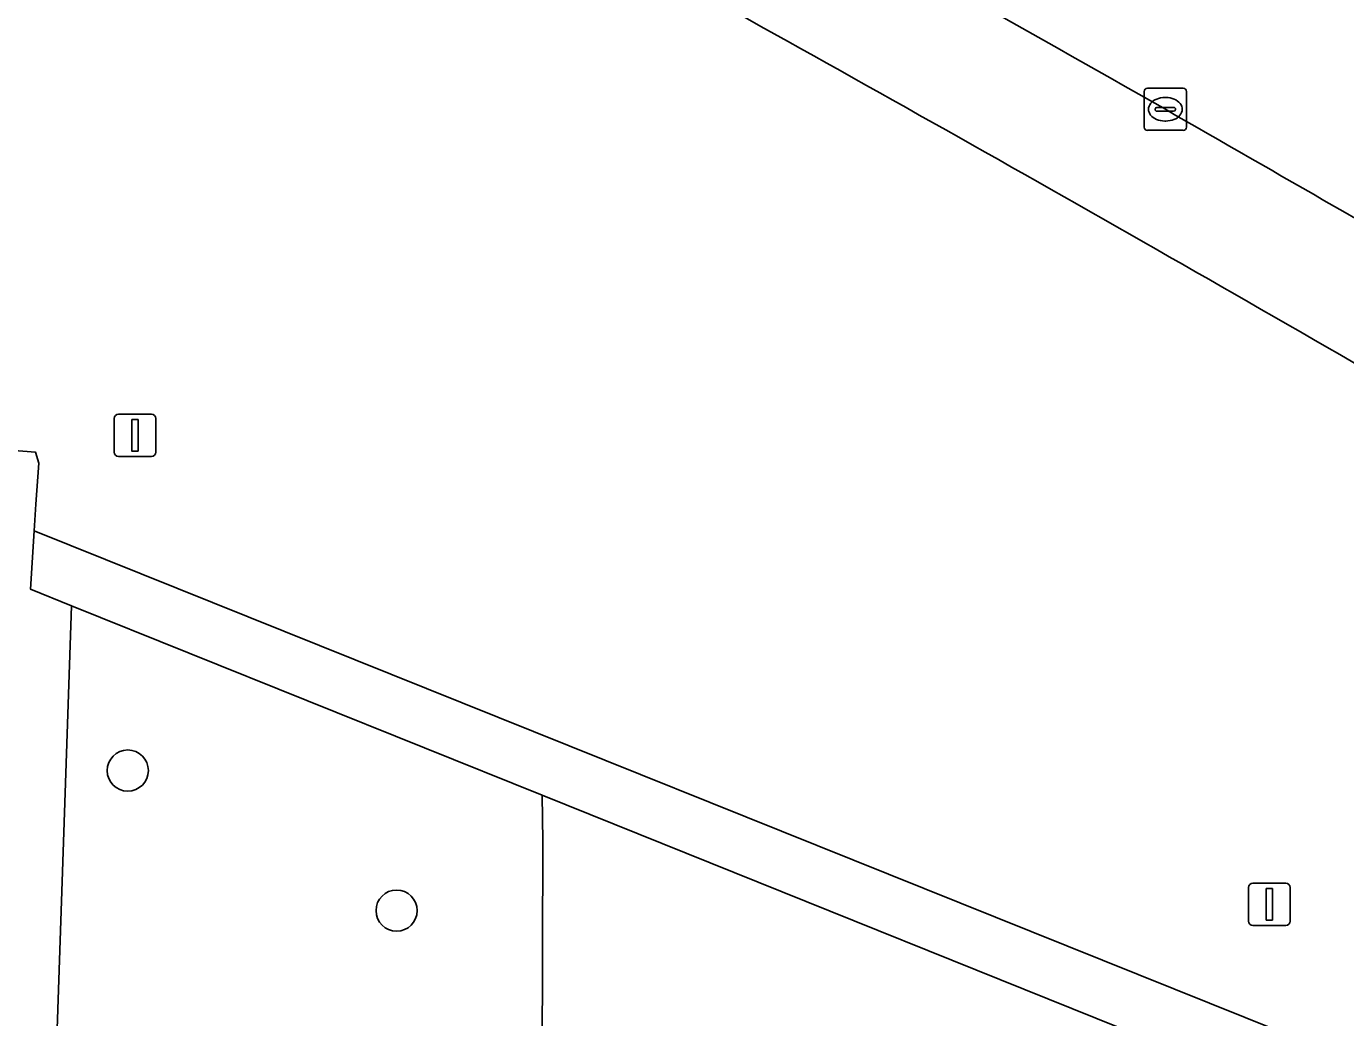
# Model space of a CAD drawing. Extents: x 161477 to 163040, y 383680 to 384871.
# Drawn here: x 162459.66 to 162491.02, y 384716.75 to 384740.31 of the extents above; entities that cross this region are included whole.
import ezdxf

# ---------------------------------------------------------------- set-up
doc = ezdxf.new("R2010")
doc.units = 0
for name, color, linetype in [('IMGEO_Berm_groen', 7, 'Continuous'), ('IMGEO_Boom', 7, 'Continuous'), ('IMGEO_Groenvoorziening', 7, 'Continuous'), ('IMGEO_Hek', 7, 'Continuous'), ('IMGEO_Kolk', 7, 'Continuous'), ('IMGEO_Lichtmast', 7, 'Continuous'), ('IMGEO_Rijbaan_lokaal_open', 7, 'Continuous'), ('IMGEO_Voetpad_open', 7, 'Continuous')]:
    doc.layers.add(name, color=color, linetype=linetype)

msp = doc.modelspace()

# ---------------------------------------------------------------- linework, layer by layer
at = {"layer": 'IMGEO_Berm_groen'}
msp.add_arc((162204.021, 384242.972), 576.37, 59.360405, 61.259925, dxfattribs=at)
at = {"layer": 'IMGEO_Boom'}
for centre in [(162462.07, 384722.62), (162468.46, 384719.29)]:
    msp.add_circle(centre, 0.489, dxfattribs=at)
at = {"layer": 'IMGEO_Groenvoorziening'}
for points in [[(162466.755, 384746.044), (162465.598, 384746.67), (162464.44, 384747.295), (162459.365, 384747.536), (162459.335, 384747.127), (162458.059, 384732.386), (162457.84, 384729.864), (162458.44, 384729.852), (162458.458, 384730.3), (162459.872, 384730.19), (162459.952, 384729.925), (162459.881, 384728.951), (162459.842, 384728.322), (162490.333, 384716.071)], [(162490.58, 384713.427), (162489.077, 384715.124), (162471.922, 384722.031), (162460.73, 384726.537), (162459.757, 384726.929), (162459.842, 384728.322), (162459.881, 384728.951), (162459.952, 384729.925), (162459.872, 384730.19), (162458.458, 384730.3), (162458.44, 384729.852), (162457.84, 384729.864), (162455.523, 384729.908), (162453.545, 384730.143)]]:
    msp.add_lwpolyline(points, dxfattribs=at)
for centre, radius, start, end in [((162101.255, 384072.571), 766.261, 60.625099, 61.510909), ((161992.599, 383869.941), 996.148, 59.572336, 60.8959)]:
    msp.add_arc(centre, radius, start, end, dxfattribs=at)
at = {"layer": 'IMGEO_Hek'}
for points in [[(162460.01, 384705.245), (162460.73, 384726.537)], [(162471.922, 384722.031), (162471.935, 384720.945)], [(162471.895, 384707.914), (162471.935, 384720.945)]]:
    msp.add_lwpolyline(points, dxfattribs=at)
at = {"layer": 'IMGEO_Kolk'}
for p, q in [((162486.237, 384737.916), (162486.237, 384738.768)), ((162486.312, 384738.842), (162487.164, 384738.842)), ((162486.725, 384738.622), (162486.75, 384738.622)), ((162487.238, 384738.768), (162487.238, 384737.916)), ((162486.496, 384738.336), (162486.496, 384738.348)), ((162486.539, 384738.385), (162486.937, 384738.385)), ((162486.98, 384738.348), (162486.98, 384738.336)), ((162486.934, 384738.299), (162486.536, 384738.299)), ((162486.748, 384738.062), (162486.723, 384738.062)), ((162487.164, 384737.842), (162486.312, 384737.842))]:
    msp.add_line(p, q, dxfattribs=at)
for points in [[(162486.237, 384737.916), (162486.237, 384738.768)], [(162486.312, 384738.842), (162487.164, 384738.842)], [(162487.238, 384738.768), (162487.238, 384737.916)], [(162487.164, 384737.842), (162486.312, 384737.842)]]:
    msp.add_lwpolyline(points, dxfattribs=at)
for centre, radius, start, end in [((162486.314, 384738.766), 0.0765, 91.552, 178.448), ((162486.314, 384738.766), 0.0765, 91.552, 178.448), ((162487.162, 384738.766), 0.0765, 1.552, 88.448), ((162487.162, 384738.766), 0.0765, 1.552, 88.448), ((162486.536, 384738.345), 0.0403, 85.8775, 175.7526), ((162486.533, 384738.335), 0.0366, 178.938, 274.7102), ((162486.937, 384738.342), 0.043, 264.8664, 352.4533), ((162486.941, 384738.347), 0.0386, 1.7309, 96.639), ((162486.314, 384737.918), 0.0765, 181.552, 268.448), ((162486.314, 384737.918), 0.0765, 181.552, 268.448), ((162487.162, 384737.918), 0.0765, 271.552, 358.448), ((162487.162, 384737.918), 0.0765, 271.552, 358.448)]:
    msp.add_arc(centre, radius, start, end, dxfattribs=at)
for centre, major_axis, ratio, start_param, end_param in [((162486.724, 384738.342), (-0.387, 0.002), 0.722429, 4.712389, 7.853982), ((162486.749, 384738.342), (-0.39, 0.002), 0.717154, 1.570796, 4.712389)]:
    msp.add_ellipse(centre, major_axis=major_axis, ratio=ratio, start_param=start_param, end_param=end_param, dxfattribs=at)
at = {"layer": 'IMGEO_Lichtmast'}
for p, q in [((162461.845, 384731.09), (162462.635, 384731.09)), ((162462.635, 384731.09), (162461.845, 384731.09)), ((162461.745, 384730.19), (162461.745, 384730.99)), ((162461.745, 384730.99), (162461.745, 384730.19)), ((162462.735, 384730.99), (162462.735, 384730.19)), ((162462.735, 384730.19), (162462.735, 384730.99)), ((162462.635, 384730.09), (162461.845, 384730.09)), ((162461.845, 384730.09), (162462.635, 384730.09)), ((162488.715, 384719.04), (162488.715, 384719.84)), ((162488.715, 384719.84), (162488.715, 384719.04)), ((162488.815, 384719.94), (162489.605, 384719.94)), ((162489.605, 384719.94), (162488.815, 384719.94)), ((162489.705, 384719.84), (162489.705, 384719.04)), ((162489.705, 384719.04), (162489.705, 384719.84)), ((162489.605, 384718.94), (162488.815, 384718.94)), ((162488.815, 384718.94), (162489.605, 384718.94))]:
    msp.add_line(p, q, dxfattribs=at)
for points in [[(162462.165, 384730.965), (162462.315, 384730.965), (162462.315, 384730.215), (162462.165, 384730.215), (162462.165, 384730.965)], [(162489.135, 384719.815), (162489.285, 384719.815), (162489.285, 384719.065), (162489.135, 384719.065), (162489.135, 384719.815)]]:
    msp.add_lwpolyline(points, dxfattribs=at)
for centre, start, end in [((162461.845, 384730.99), 90, 180), ((162461.845, 384730.99), 90, 180), ((162462.635, 384730.99), 0, 90), ((162462.635, 384730.99), 360, 90), ((162461.845, 384730.19), 180, 270), ((162461.845, 384730.19), 180, 270), ((162462.635, 384730.19), 270, 0), ((162462.635, 384730.19), 270, 0), ((162488.815, 384719.84), 90, 180), ((162488.815, 384719.84), 90, 180), ((162489.605, 384719.84), 0, 90), ((162489.605, 384719.84), 360, 90), ((162488.815, 384719.04), 180, 270), ((162488.815, 384719.04), 180, 270), ((162489.605, 384719.04), 270, 0), ((162489.605, 384719.04), 270, 0)]:
    msp.add_arc(centre, 0.1, start, end, dxfattribs=at)
at = {"layer": 'IMGEO_Rijbaan_lokaal_open'}
for centre, radius, start, end in [((162204.021, 384242.972), 576.37, 59.360405, 61.259925), ((161876.758, 383665.91), 1233.769, 60.369581, 61.230687), ((161559.346, 383118.997), 1866.101, 59.630903, 60.200415)]:
    msp.add_arc(centre, radius, start, end, dxfattribs=at)
at = {"layer": 'IMGEO_Voetpad_open'}
msp.add_lwpolyline([(162459.842, 384728.322), (162459.757, 384726.929), (162460.73, 384726.537), (162471.922, 384722.031), (162489.077, 384715.124), (162490.58, 384713.427), (162490.333, 384716.071)], close=True, dxfattribs=at)
for centre, radius, start, end in [((161876.758, 383665.91), 1233.769, 60.369581, 61.230687), ((162101.255, 384072.571), 766.261, 60.625099, 61.510909), ((161992.599, 383869.941), 996.148, 59.572336, 60.8959), ((161559.346, 383118.997), 1866.101, 59.630903, 60.200415)]:
    msp.add_arc(centre, radius, start, end, dxfattribs=at)

doc.saveas('drawing.dxf')
